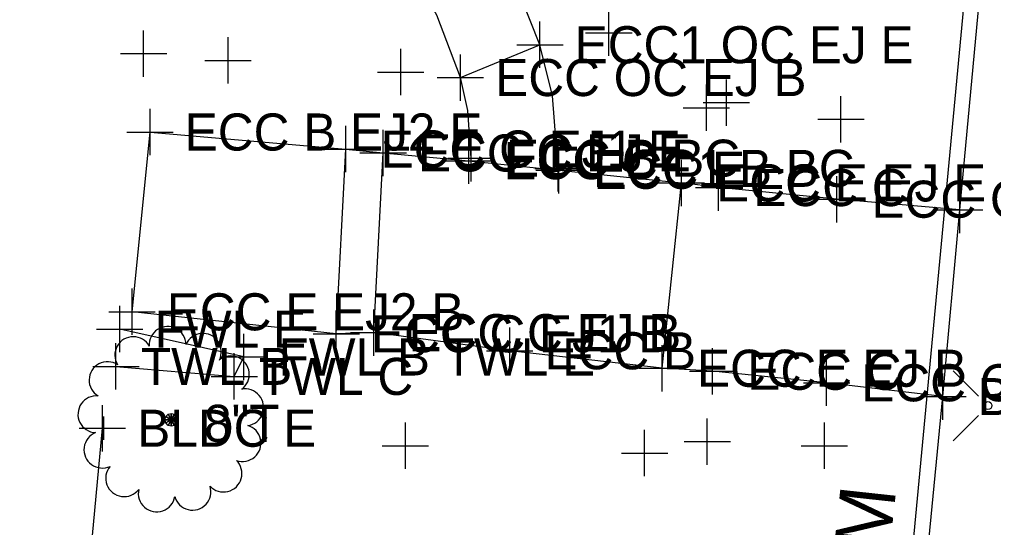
# Model space of a CAD drawing. Extents: x 1363693 to 1365209, y 422201 to 424153.
# Drawn here: x 1364202.37 to 1364244.41, y 423385.53 to 423407.46 of the extents above; entities that cross this region are included whole.
import ezdxf

# ---------------------------------------------------------------- set-up
doc = ezdxf.new("R2010")
doc.units = 0
for name, color, linetype in [('BD_X_Building', 7, 'Continuous'), ('O-ALGN-TEXT-BASELINE-WERK-CL-RW', 7, 'Continuous'), ('OWNERS', 7, 'Continuous'), ('PV_X_Driveway', 7, 'Continuous'), ('PV_X_Joint', 7, 'Continuous'), ('SV_X_Control_Cells_Found', 7, 'Continuous'), ('SV_X_Original_Ground', 7, 'Continuous'), ('SV_X_Random_Point', 7, 'Continuous'), ('SV_X_Shot_Marker', 7, 'Continuous'), ('UT_X_Gas', 7, 'Continuous'), ('UT_X_Gas_Text', 7, 'Continuous'), ('VG_X_Cells', 7, 'Continuous'), ('VG_X_Text', 7, 'Continuous')]:
    doc.layers.add(name, color=color, linetype=linetype)

msp = doc.modelspace()

# ---------------------------------------------------------------- linework, layer by layer
at = {"layer": 'BD_X_Building'}
for p, q in [((1364212.05, 423392.889), (1364206.701, 423394.093)), ((1364211.639, 423392.051), (1364212.05, 423392.889)), ((1364206.537, 423392.483), (1364211.639, 423392.051)), ((1364202.373, 423350.942), (1364205.953, 423389.813))]:
    msp.add_line(p, q, dxfattribs=at)
at = {"layer": 'O-ALGN-TEXT-BASELINE-WERK-CL-RW'}
msp.add_lwpolyline([(1364230.4, 423266.125), (1364231.758, 423281.61), (1364232.489, 423289.678), (1364232.621, 423291.149), (1364234.95, 423316.143), (1364237.034, 423336.526), (1364237.43, 423340.966), (1364237.792, 423344.382), (1364239.759, 423365.82), (1364242.226, 423391.177), (1364242.956, 423399.24), (1364244.478, 423415.617), (1364246.856, 423440.603), (1364248.104, 423453.853)], dxfattribs=at)
at = {"layer": 'OWNERS'}
for points in [[(1364242.956, 423399.24), (1364237.642, 423399.699), (1364232.546, 423400.201), (1364230.942, 423400.402)], [(1364242.226, 423391.177), (1364237.204, 423391.774), (1364232.285, 423392.271), (1364230.113, 423392.403)]]:
    msp.add_lwpolyline(points, dxfattribs=at)
at = {"layer": 'PV_X_Driveway'}
for points in [[(1364225.62, 423401.03), (1364225.383, 423404.158), (1364225.383, 423404.158), (1364224.834, 423406.368), (1364224.834, 423406.368), (1364223.637, 423409.381), (1364223.637, 423409.381), (1364222.865, 423410.833), (1364222.865, 423410.833), (1364221.489, 423412.441), (1364221.489, 423412.441), (1364217.703, 423415.337), (1364217.703, 423415.337), (1364215.641, 423416.364), (1364215.641, 423416.364), (1364212.372, 423417.197), (1364212.372, 423417.197)], [(1364221.866, 423401.47), (1364221.724, 423403.533), (1364221.724, 423403.533), (1364221.405, 423404.95), (1364221.405, 423404.95), (1364220.388, 423407.641), (1364220.388, 423407.641), (1364219.687, 423408.885), (1364219.687, 423408.885), (1364218.676, 423409.964), (1364218.676, 423409.964), (1364215.887, 423411.955), (1364215.887, 423411.955), (1364214.37, 423412.693), (1364214.37, 423412.693), (1364212.062, 423413.329), (1364212.062, 423413.329)], [(1364208.006, 423402.599), (1364216.457, 423401.864), (1364218.069, 423401.697), (1364221.761, 423401.362), (1364225.652, 423400.946), (1364230.942, 423400.402)], [(1364242.956, 423399.24), (1364237.642, 423399.699), (1364232.546, 423400.201), (1364230.942, 423400.402)], [(1364230.113, 423392.403), (1364223.533, 423393.156), (1364217.662, 423393.939), (1364216.044, 423393.889), (1364207.231, 423394.838)], [(1364242.226, 423391.177), (1364237.204, 423391.774), (1364232.285, 423392.271), (1364230.113, 423392.403)]]:
    msp.add_lwpolyline(points, dxfattribs=at)
at = {"layer": 'PV_X_Joint'}
for p, q in [((1364221.405, 423404.95), (1364224.834, 423406.368)), ((1364207.231, 423394.838), (1364208.006, 423402.599)), ((1364216.044, 423393.889), (1364216.457, 423401.864)), ((1364217.662, 423393.939), (1364218.069, 423401.697)), ((1364230.113, 423392.403), (1364230.942, 423400.402))]:
    msp.add_line(p, q, dxfattribs=at)
at = {"layer": 'SV_X_Control_Cells_Found'}
for p, q in [((1364242.662, 423392.293), (1364243.756, 423391.2)), ((1364242.662, 423389.275), (1364243.756, 423390.368))]:
    msp.add_line(p, q, dxfattribs=at)
msp.add_circle((1364244.172, 423390.79), 0.17, dxfattribs=at)
at = {"layer": 'SV_X_Original_Ground'}
for p, q in [((1364227.808, 423405.881), (1364227.808, 423407.881)), ((1364207.727, 423404.985), (1364207.727, 423406.985)), ((1364226.808, 423406.881), (1364228.808, 423406.881)), ((1364211.376, 423404.69), (1364211.376, 423406.69)), ((1364206.727, 423405.985), (1364208.727, 423405.985)), ((1364218.825, 423404.189), (1364218.825, 423406.189)), ((1364210.376, 423405.69), (1364212.376, 423405.69)), ((1364217.825, 423405.189), (1364219.825, 423405.189)), ((1364232.022, 423402.647), (1364232.022, 423404.647)), ((1364232.88, 423402.873), (1364232.88, 423404.873)), ((1364231.88, 423403.873), (1364233.88, 423403.873)), ((1364237.826, 423402.153), (1364237.826, 423404.153)), ((1364231.022, 423403.647), (1364233.022, 423403.647)), ((1364236.826, 423403.153), (1364238.826, 423403.153)), ((1364219.031, 423388.057), (1364219.031, 423390.057)), ((1364232.054, 423388.237), (1364232.054, 423390.237)), ((1364237.115, 423388.054), (1364237.115, 423390.054)), ((1364229.349, 423387.741), (1364229.349, 423389.741)), ((1364231.054, 423389.237), (1364233.054, 423389.237)), ((1364218.031, 423389.057), (1364220.031, 423389.057)), ((1364228.349, 423388.741), (1364230.349, 423388.741)), ((1364236.115, 423389.054), (1364238.115, 423389.054))]:
    msp.add_line(p, q, dxfattribs=at)
at = {"layer": 'SV_X_Random_Point'}
for p, q in [((1364206.701, 423393.093), (1364206.701, 423395.093)), ((1364205.701, 423394.093), (1364207.701, 423394.093)), ((1364212.05, 423391.889), (1364212.05, 423393.889)), ((1364206.537, 423391.483), (1364206.537, 423393.483)), ((1364211.05, 423392.889), (1364213.05, 423392.889)), ((1364211.639, 423391.051), (1364211.639, 423393.051)), ((1364205.537, 423392.483), (1364207.537, 423392.483)), ((1364210.639, 423392.051), (1364212.639, 423392.051)), ((1364205.953, 423388.813), (1364205.953, 423390.813)), ((1364204.953, 423389.813), (1364206.953, 423389.813))]:
    msp.add_line(p, q, dxfattribs=at)
at = {"layer": 'SV_X_Shot_Marker'}
for p, q in [((1364224.834, 423405.368), (1364224.834, 423407.368)), ((1364223.834, 423406.368), (1364225.834, 423406.368)), ((1364221.405, 423403.95), (1364221.405, 423405.95)), ((1364220.405, 423404.95), (1364222.405, 423404.95)), ((1364208.006, 423401.599), (1364208.006, 423403.599)), ((1364207.006, 423402.599), (1364209.006, 423402.599)), ((1364216.457, 423400.864), (1364216.457, 423402.864)), ((1364218.069, 423400.697), (1364218.069, 423402.697)), ((1364221.761, 423400.362), (1364221.761, 423402.362)), ((1364221.866, 423400.47), (1364221.866, 423402.47)), ((1364215.457, 423401.864), (1364217.457, 423401.864)), ((1364225.62, 423400.03), (1364225.62, 423402.03)), ((1364225.652, 423399.946), (1364225.652, 423401.946)), ((1364217.069, 423401.697), (1364219.069, 423401.697)), ((1364220.761, 423401.362), (1364222.761, 423401.362)), ((1364220.866, 423401.47), (1364222.866, 423401.47)), ((1364230.942, 423399.402), (1364230.942, 423401.402)), ((1364224.62, 423401.03), (1364226.62, 423401.03)), ((1364224.652, 423400.946), (1364226.652, 423400.946)), ((1364232.546, 423399.201), (1364232.546, 423401.201)), ((1364237.642, 423398.699), (1364237.642, 423400.699)), ((1364229.942, 423400.402), (1364231.942, 423400.402)), ((1364231.546, 423400.201), (1364233.546, 423400.201)), ((1364242.956, 423398.24), (1364242.956, 423400.24)), ((1364236.642, 423399.699), (1364238.642, 423399.699)), ((1364241.956, 423399.24), (1364243.956, 423399.24)), ((1364207.231, 423393.838), (1364207.231, 423395.838)), ((1364206.231, 423394.838), (1364208.231, 423394.838)), ((1364216.044, 423392.889), (1364216.044, 423394.889)), ((1364217.662, 423392.939), (1364217.662, 423394.939)), ((1364223.533, 423392.156), (1364223.533, 423394.156)), ((1364215.044, 423393.889), (1364217.044, 423393.889)), ((1364216.662, 423393.939), (1364218.662, 423393.939)), ((1364230.113, 423391.403), (1364230.113, 423393.403)), ((1364222.533, 423393.156), (1364224.533, 423393.156)), ((1364232.285, 423391.271), (1364232.285, 423393.271)), ((1364237.204, 423390.774), (1364237.204, 423392.774)), ((1364229.113, 423392.403), (1364231.113, 423392.403)), ((1364231.285, 423392.271), (1364233.285, 423392.271)), ((1364242.226, 423390.177), (1364242.226, 423392.177)), ((1364236.204, 423391.774), (1364238.204, 423391.774)), ((1364241.226, 423391.177), (1364243.226, 423391.177)), ((1364205.992, 423390.318), (1364205.992, 423389.318)), ((1364205.492, 423389.818), (1364206.492, 423389.818)), ((1364205.992, 423389.818), (1364205.992, 423389.818))]:
    msp.add_line(p, q, dxfattribs=at)
at = {"layer": 'UT_X_Gas'}
msp.add_lwpolyline([(1364225.475, 423227.676), (1364230.287, 423271.655), (1364244.946, 423427.254), (1364255.626, 423426.642), (1364257.028, 423438.97), (1364362.136, 423427.961)], dxfattribs=at)
at = {"layer": 'VG_X_Cells'}
for points in [[(1364208.784, 423390.414), (1364208.921, 423390.176), (1364208.921, 423390.176), (1364208.683, 423390.313)], [(1364208.921, 423390.451), (1364208.921, 423390.176), (1364208.921, 423390.176), (1364208.784, 423390.414)], [(1364209.058, 423390.414), (1364208.921, 423390.176), (1364208.921, 423390.176), (1364208.921, 423390.451)], [(1364209.159, 423390.313), (1364208.921, 423390.176), (1364208.921, 423390.176), (1364209.058, 423390.414)], [(1364208.683, 423390.313), (1364208.921, 423390.176), (1364208.921, 423390.176), (1364208.646, 423390.176)], [(1364208.646, 423390.176), (1364208.921, 423390.176), (1364208.921, 423390.176), (1364208.683, 423390.039)], [(1364208.683, 423390.039), (1364208.921, 423390.176), (1364208.921, 423390.176), (1364208.784, 423389.938)], [(1364208.784, 423389.938), (1364208.921, 423390.176), (1364208.921, 423390.176), (1364208.921, 423389.901)], [(1364209.196, 423390.176), (1364208.921, 423390.176), (1364208.921, 423390.176), (1364209.159, 423390.313)], [(1364208.921, 423389.901), (1364208.921, 423390.176), (1364208.921, 423390.176), (1364209.058, 423389.938)], [(1364209.058, 423389.938), (1364208.921, 423390.176), (1364208.921, 423390.176), (1364209.159, 423390.039)], [(1364209.159, 423390.039), (1364208.921, 423390.176), (1364208.921, 423390.176), (1364209.196, 423390.176)]]:
    msp.add_lwpolyline(points, close=True, dxfattribs=at)
for centre, start, end in [((1364208.769, 423393.411), 1.241, 184.1237), ((1364207.283, 423392.97), 28.9333, 211.816), ((1364210.29, 423393.111), 333.5487, 156.4314), ((1364211.497, 423392.139), 305.8564, 128.7391), ((1364206.172, 423391.889), 56.6256, 239.5083), ((1364205.691, 423390.415), 84.3179, 267.2006), ((1364212.114, 423390.716), 278.1641, 101.0468), ((1364205.95, 423388.887), 112.0103, 294.8929), ((1364212, 423389.17), 250.4718, 73.3545), ((1364211.18, 423387.855), 222.7795, 45.6622), ((1364206.889, 423387.654), 139.7026, 322.5852), ((1364208.294, 423386.998), 167.3949, 350.2776), ((1364209.842, 423387.071), 195.0872, 17.9699)]:
    msp.add_arc(centre, 0.794, start, end, dxfattribs=at)

# ---------------------------------------------------------------- texts
at = {"layer": 'SV_X_Random_Point'}
for s, p in [('FWL E', (1364208.201, 423393.293)), ('FWL B TWL E', (1364213.55, 423392.089)), ('TWL B', (1364207.608, 423391.683)), ('TWL C', (1364212.71, 423391.251)), ('BLDC E', (1364207.453, 423389.013))]:
    msp.add_text(s, height=1.6, dxfattribs=at).set_placement(p)
at = {"layer": 'SV_X_Shot_Marker'}
for s, p in [('ECC1 OC EJ E', (1364226.334, 423405.568)), ('ECC OC EJ B', (1364222.905, 423404.15)), ('ECC B EJ2 E', (1364209.506, 423401.799)), ('ECC C EJ1 E', (1364217.957, 423401.064)), ('ECC C EJ E', (1364219.569, 423400.897)), ('ECC C', (1364223.261, 423400.562)), ('ECC B BC', (1364223.366, 423400.67)), ('ECC1 B BC', (1364227.12, 423400.23)), ('ECC E', (1364227.152, 423400.146)), ('ECC E EJ E', (1364232.442, 423399.602)), ('ECC C', (1364234.046, 423399.401)), ('ECC C', (1364239.142, 423398.899)), ('ECC E EJ2 B', (1364208.731, 423394.038)), ('ECC C EJ1 B', (1364217.544, 423393.089)), ('ECC C EJ B', (1364219.162, 423393.139)), ('ECC B', (1364225.033, 423392.356)), ('ECC E EJ B', (1364231.613, 423391.603)), ('ECC C', (1364233.785, 423391.471)), ('ECC C', (1364238.704, 423390.974)), ('BW1 C ECC B', (1364243.726, 423390.377))]:
    msp.add_text(s, height=1.6, dxfattribs=at).set_placement(p)
at = {"layer": 'UT_X_Gas_Text'}
msp.add_text('EX. 8" GM', height=2.4, rotation=83.8091, dxfattribs=at).set_placement((1364238.588, 423372.199))
at = {"layer": 'VG_X_Text'}
msp.add_text('8"T', height=1.6, dxfattribs=at).set_placement((1364210.339, 423389.224))

doc.saveas('drawing.dxf')
